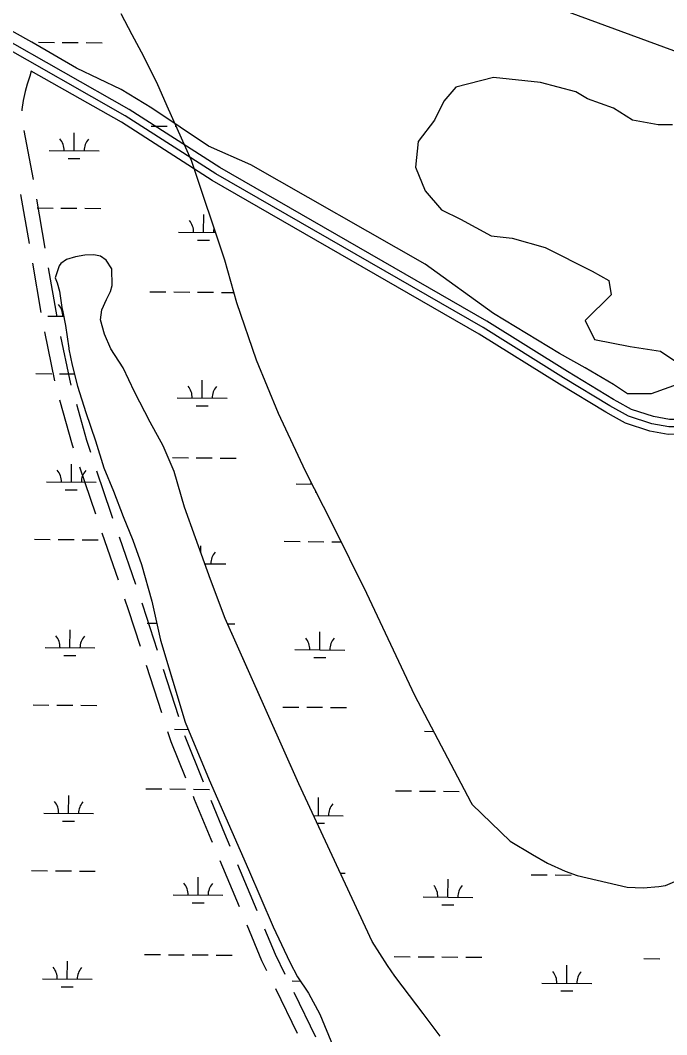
# Model space of a CAD drawing. Extents: x 3271442 to 3309282, y 752266 to 777610.
# Drawn here: x 3294121 to 3295420, y 760467 to 762504 of the extents above; entities that cross this region are included whole.
import ezdxf

# ---------------------------------------------------------------- set-up
doc = ezdxf.new("R2010")
doc.units = 0
for name, color, linetype in [('V-ROAD-CNTR', 7, 'Continuous'), ('V-SITE-VEGE', 7, 'Continuous'), ('V-TOPO-MINR', 7, 'Continuous'), ('V-TOPO-SHOR', 7, 'Continuous'), ('V-WETL-SWMP', 7, 'Continuous')]:
    doc.layers.add(name, color=color, linetype=linetype)

msp = doc.modelspace()

# ---------------------------------------------------------------- linework, layer by layer
at = {"layer": 'V-ROAD-CNTR'}
for p, q in [((3294128.2, 762282.9), (3294146.8, 762184.6)), ((3294121.6, 762154.1), (3294138.5, 762055.6)), ((3294153.5, 762145.2), (3294170.4, 762046.6)), ((3294145.2, 762016.1), (3294162.1, 761917.6)), ((3294177.2, 762007.2), (3294194.1, 761908.6)), ((3294169.4, 761878.3), (3294189.5, 761780.3)), ((3294240, 761607.6), (3294271.8, 761512.8)), ((3294284.8, 761475), (3294317.5, 761380.4)), ((3294319.4, 761466.7), (3294352.1, 761372.2)), ((3294373.9, 761209.5), (3294404.5, 761114.3)), ((3294408.1, 761201.1), (3294438.7, 761105.9)), ((3294521.8, 760816.8), (3294560.4, 760724.6)), ((3294557.6, 760809), (3294596.2, 760716.8)), ((3294633.4, 760560.1), (3294677.4, 760470.3)), ((3294670.3, 760552.8), (3294714.4, 760463))]:
    msp.add_line(p, q, dxfattribs=at)
for points in [[(3295320.3, 761738.7), (3295312.8, 761742.8), (3295220.3, 761799.2), (3295058.4, 761899.7), (3294521.7, 762208.4), (3294339.6, 762325.2), (3294075.3, 762475), (3294037.3, 762496.2), (3294014.8, 762511.8), (3293990.7, 762534.1)], [(3296269.6, 762285.4), (3296102.8, 762141.7), (3295539.7, 761731.4), (3295507.6, 761713.3), (3295491.4, 761701.8), (3295476, 761695.5), (3295452.1, 761687.8), (3295424, 761687.7), (3295389.7, 761693.6), (3295342.9, 761708.9), (3295305.3, 761729.9), (3295212.4, 761786.4), (3295050.7, 761886.9), (3294513.9, 762195.5), (3294331.8, 762312.3), (3294068, 762461.9)], [(3294142.9, 762402.2), (3294139.8, 762391.7), (3294134.9, 762375.8), (3294131, 762361.2), (3294126.8, 762343), (3294123.9, 762325), (3294123.9, 762322.5)], [(3295312.8, 761708.5), (3295297.7, 761716.9), (3295204.6, 761773.6), (3295043, 761874), (3294506.2, 762182.7), (3294324.1, 762299.5), (3294142.8, 762402.2)], [(3294201.9, 761869.4), (3294219.6, 761783.2), (3294222.8, 761771.6)], [(3294200, 761741.7), (3294225.1, 761651.9), (3294227.3, 761645.5)], [(3295492.8, 761721.2), (3295484.1, 761715), (3295470.9, 761709.7), (3295449.7, 761702.8), (3295425.3, 761702.7), (3295393.3, 761708.2), (3295349, 761722.7), (3295320.3, 761738.7)], [(3294233.6, 761733.1), (3294253.8, 761660.7), (3294261.7, 761637.2)], [(3295504.3, 761692.6), (3295498.7, 761688.5), (3295481.1, 761681.4), (3295454.5, 761672.8), (3295422.8, 761672.7), (3295386.1, 761679), (3295336.9, 761695.1), (3295312.8, 761708.5)], [(3294274.4, 761599.3), (3294303, 761514.3), (3294306.4, 761504.5)], [(3294330.5, 761342.6), (3294338, 761321.1), (3294361.6, 761247.6)], [(3294365.1, 761334.4), (3294366.4, 761330.6), (3294395.8, 761239.2)], [(3294416.7, 761076.2), (3294423.2, 761056.1), (3294452.9, 760983.1)], [(3294451, 761067.9), (3294451.4, 761066.4), (3294488.5, 760975.2)], [(3294468, 760946), (3294470.2, 760940.4), (3294503.8, 760859.7), (3294506.3, 760853.7)], [(3294503.7, 760938.2), (3294531.5, 760871.2), (3294542.1, 760845.9)], [(3294575.9, 760687.7), (3294605.7, 760616.5), (3294615.8, 760596)], [(3294611.7, 760679.9), (3294633.1, 760628.9), (3294652.7, 760588.7)]]:
    msp.add_lwpolyline(points, dxfattribs=at)
at = {"layer": 'V-SITE-VEGE'}
for points in [[(3295341.3, 761754.1), (3295312.9, 761773.1), (3295256.1, 761806.3), (3295204.1, 761834.7), (3295071.5, 761915.2), (3294934.2, 762014.7), (3294584, 762213.6), (3294498.8, 762251.5), (3294385.2, 762327.3), (3294323.6, 762365.2), (3294233.7, 762407.9), (3294143.8, 762460), (3294068, 762502.6)], [(3295431.2, 762294.2), (3295402.9, 762294.2), (3295350.8, 762303.7), (3295312.9, 762327.3), (3295260.9, 762346.3), (3295237.2, 762360.5), (3295166.2, 762379.4), (3295071.5, 762388.9), (3294995.8, 762370), (3294972.1, 762341.5), (3294953.2, 762303.7), (3294920.1, 762261), (3294915.3, 762208.9), (3294934.2, 762161.5), (3294967.4, 762123.6), (3295005.2, 762104.7), (3295066.8, 762071.5), (3295109.4, 762066.8), (3295175.6, 762047.8), (3295270.3, 762000.5), (3295303.5, 761981.5), (3295308.2, 761953.1), (3295256.1, 761901), (3295275, 761863.1), (3295346.1, 761848.9), (3295407.6, 761839.4), (3295436, 761820.5)], [(3295469.1, 761782.6), (3295388.7, 761754.1), (3295341.3, 761754.1)]]:
    msp.add_lwpolyline(points, dxfattribs=at)
at = {"layer": 'V-TOPO-MINR'}
msp.add_line((3295093.6, 762568.6), (3297273.9, 761765.1), dxfattribs=at)
at = {"layer": 'V-TOPO-SHOR'}
msp.add_lwpolyline([(3294964.5, 760464.2), (3294930.4, 760509.7), (3294890.2, 760562.8), (3294873.6, 760584.8), (3294858.9, 760606.2), (3294827.8, 760654.5), (3294680.5, 760971), (3294532.4, 761303.1), (3294503, 761381.5), (3294473.2, 761465.2), (3294450.9, 761526.7), (3294429.9, 761598.4), (3294407.7, 761649.8), (3294381.9, 761697.4), (3294350.3, 761757.9), (3294327.4, 761806.4), (3294303.2, 761844.7), (3294290.3, 761873.9), (3294282.2, 761902.3), (3294284.9, 761922.6), (3294294, 761943.6), (3294300.3, 761955.5), (3294302.4, 761959.8), (3294305.8, 761971.8), (3294305.1, 762004.9), (3294293.7, 762022.3), (3294282.4, 762030.5), (3294268.4, 762033), (3294250.4, 762032.3), (3294231.8, 762029.1), (3294213.6, 762024), (3294202.1, 762015.7), (3294199, 762011), (3294191.3, 761987), (3294195.3, 761977.1), (3294199.5, 761960), (3294204.5, 761927.7), (3294206.1, 761918.9), (3294211.8, 761891), (3294218.8, 761845.6), (3294218.7, 761843.7), (3294225.2, 761811.9), (3294235.7, 761769.2), (3294252.5, 761716.6), (3294272.1, 761660), (3294288.9, 761605.4), (3294308, 761558.6), (3294327.8, 761507.8), (3294346.8, 761460), (3294364.3, 761411.2), (3294385.2, 761338), (3294402.5, 761259.2), (3294452.4, 761094.6), (3294500.2, 760979.1), (3294579.6, 760798.8), (3294628.9, 760683.7), (3294662.6, 760613), (3294677.9, 760583.2), (3294699.9, 760550.8), (3294723, 760508.2), (3294749.6, 760443.5)], dxfattribs=at)
at = {"layer": 'V-WETL-SWMP'}
for p, q in [((3294322.9, 762518), (3294345.1, 762475.6)), ((3294345.1, 762475.6), (3294363.6, 762440.7)), ((3294157.4, 762460), (3294189.4, 762459.8)), ((3294205.4, 762459.6), (3294237.4, 762459.4)), ((3294253.4, 762459.2), (3294285.4, 762459)), ((3294363.6, 762440.7), (3294394.5, 762379.6)), ((3294394.5, 762379.6), (3294415.4, 762332.2)), ((3294415.4, 762332.2), (3294464.1, 762223.4)), ((3294384.1, 762291.7), (3294416.1, 762291.4)), ((3294432.1, 762291.3), (3294433.7, 762291.2)), ((3294229.1, 762242.2), (3294229.3, 762278.2)), ((3294179.1, 762242.6), (3294279.1, 762241.8)), ((3294216.9, 762226.9), (3294240.9, 762226.7)), ((3294464.1, 762223.4), (3294531, 762023)), ((3294154.7, 762127.4), (3294186.7, 762127.1)), ((3294202.7, 762127), (3294234.7, 762126.7)), ((3294250.7, 762126.6), (3294282.7, 762126.3)), ((3294489.1, 762078.2), (3294489.4, 762114.2)), ((3294439.1, 762078.6), (3294512.6, 762078)), ((3294477, 762062.8), (3294501, 762062.6)), ((3294213.6, 762024), (3294202.1, 762015.7)), ((3294231.8, 762029.1), (3294213.6, 762024)), ((3294250.4, 762032.2), (3294231.8, 762029.1)), ((3294268.4, 762033), (3294250.4, 762032.2)), ((3294282.3, 762030.5), (3294268.4, 762033)), ((3294293.7, 762022.3), (3294282.3, 762030.5)), ((3294305.1, 762004.8), (3294293.7, 762022.3)), ((3294531, 762023), (3294555.4, 761937.1)), ((3294199, 762011), (3294191.3, 761987)), ((3294202.1, 762015.7), (3294199, 762011)), ((3294305.8, 761971.8), (3294305.1, 762004.8)), ((3294191.3, 761987), (3294195.3, 761977.1)), ((3294195.3, 761977.1), (3294199.5, 761960)), ((3294302.4, 761959.8), (3294305.8, 761971.8)), ((3294199.5, 761960), (3294204.5, 761927.7)), ((3294284.9, 761922.6), (3294294, 761943.6)), ((3294294, 761943.6), (3294300.3, 761955.5)), ((3294300.3, 761955.5), (3294302.4, 761959.8)), ((3294381.3, 761959), (3294413.3, 761958.7)), ((3294429.3, 761958.6), (3294461.3, 761958.3)), ((3294477.3, 761958.2), (3294509.3, 761957.9)), ((3294525.3, 761957.8), (3294549.6, 761957.6)), ((3294204.5, 761927.7), (3294206.1, 761918.9)), ((3294282.2, 761902.3), (3294284.9, 761922.6)), ((3294555.4, 761937.1), (3294594.7, 761822.4)), ((3294176.3, 761909.9), (3294208, 761909.7)), ((3294206.1, 761918.9), (3294211.8, 761891)), ((3294290.3, 761873.9), (3294282.2, 761902.3)), ((3294211.8, 761891), (3294218.8, 761845.6)), ((3294303.2, 761844.7), (3294290.3, 761873.9)), ((3294218.8, 761845.6), (3294218.7, 761843.7)), ((3294218.7, 761843.7), (3294225.2, 761811.9)), ((3294327.4, 761806.4), (3294303.2, 761844.7)), ((3294594.7, 761822.4), (3294639.1, 761715.2)), ((3294225.2, 761811.9), (3294235.7, 761769.2)), ((3294350.3, 761757.9), (3294327.4, 761806.4)), ((3294152, 761794.7), (3294184, 761794.4)), ((3294200, 761794.3), (3294229.6, 761794.1)), ((3294486.4, 761745.5), (3294486.7, 761781.5)), ((3294235.7, 761769.2), (3294252.5, 761716.6)), ((3294381.9, 761697.4), (3294350.3, 761757.9)), ((3294436.4, 761745.9), (3294536.4, 761745.1)), ((3294474.3, 761730.2), (3294498.3, 761730)), ((3294252.5, 761716.6), (3294272.1, 761660)), ((3294407.7, 761649.8), (3294381.9, 761697.4)), ((3294639.1, 761715.2), (3294693.3, 761599.2)), ((3294272.1, 761660), (3294288.9, 761605.4)), ((3294429.9, 761598.4), (3294407.7, 761649.8)), ((3294426.6, 761625.9), (3294458.6, 761625.7)), ((3294474.6, 761625.5), (3294506.6, 761625.3)), ((3294522.6, 761625.1), (3294554.6, 761624.9)), ((3294223.6, 761576.9), (3294223.9, 761612.9)), ((3294288.9, 761605.4), (3294308, 761558.6)), ((3294450.9, 761526.7), (3294429.9, 761598.4)), ((3294693.3, 761599.2), (3294747.5, 761493.2)), ((3294173.6, 761577.3), (3294273.6, 761576.4)), ((3294211.4, 761561.5), (3294235.4, 761561.3)), ((3294308, 761558.6), (3294327.8, 761507.8)), ((3294675.5, 761573.1), (3294706.8, 761572.9)), ((3294713.3, 761557.4), (3294714.7, 761557.4)), ((3294473.2, 761465.2), (3294450.9, 761526.7)), ((3294327.8, 761507.8), (3294346.8, 761459.9)), ((3294747.5, 761493.2), (3294816.6, 761353.5)), ((3294149.2, 761462), (3294181.2, 761461.8)), ((3294197.2, 761461.6), (3294229.2, 761461.4)), ((3294245.2, 761461.2), (3294277.2, 761461)), ((3294346.8, 761459.9), (3294364.3, 761411.2)), ((3294503, 761381.5), (3294473.2, 761465.2)), ((3294651.1, 761457.9), (3294683.1, 761457.6)), ((3294699.1, 761457.5), (3294731.1, 761457.2)), ((3294747.1, 761457.1), (3294765.5, 761457)), ((3294483.9, 761435.3), (3294484, 761448.8)), ((3294364.3, 761411.2), (3294385.2, 761338)), ((3294491.8, 761412.8), (3294533.7, 761412.4)), ((3294532.4, 761303.1), (3294503, 761381.5)), ((3294816.6, 761353.5), (3294912.7, 761149)), ((3294385.2, 761338), (3294402.5, 761259.2)), ((3294375.8, 761293.7), (3294395, 761293.5)), ((3294576.8, 761203.6), (3294532.4, 761303.1)), ((3294537.2, 761292.3), (3294551.8, 761292.2)), ((3294220.8, 761244.2), (3294221.1, 761280.2)), ((3294722.7, 761240.1), (3294723, 761276.1)), ((3294402.5, 761259.2), (3294419.3, 761203.6)), ((3294170.8, 761244.6), (3294270.8, 761243.8)), ((3294208.7, 761228.9), (3294232.7, 761228.7)), ((3294672.7, 761240.5), (3294772.7, 761239.6)), ((3294710.6, 761224.7), (3294734.6, 761224.5)), ((3294419.3, 761203.6), (3294452.4, 761094.6)), ((3294680.5, 760971), (3294576.8, 761203.6)), ((3294912.7, 761149), (3295026.2, 760934.4)), ((3294146.5, 761129.4), (3294178.5, 761129.1)), ((3294194.5, 761129), (3294226.5, 761128.7)), ((3294242.5, 761128.6), (3294274.5, 761128.3)), ((3294648.4, 761125.2), (3294680.4, 761125)), ((3294696.4, 761124.8), (3294728.4, 761124.6)), ((3294744.4, 761124.4), (3294776.4, 761124.2)), ((3294452.4, 761094.6), (3294500.2, 760979.1)), ((3294430.9, 761080.6), (3294458.2, 761080.4)), ((3294932.8, 761076.5), (3294951.2, 761076.3)), ((3294500.2, 760979.1), (3294579.6, 760798.8)), ((3294827.8, 760654.5), (3294680.5, 760971)), ((3294218.1, 760911.5), (3294218.4, 760947.5)), ((3294373.1, 760961), (3294405.1, 760960.7)), ((3294421.1, 760960.6), (3294453.1, 760960.3)), ((3294469.1, 760960.2), (3294501.1, 760959.9)), ((3294720, 760907.4), (3294720.3, 760943.4)), ((3294875, 760956.9), (3294907, 760956.6)), ((3294923, 760956.5), (3294955, 760956.2)), ((3294971, 760956.1), (3295003, 760955.8)), ((3295026.2, 760934.4), (3295028.7, 760929.4)), ((3295028.7, 760929.4), (3295105.5, 760855.7)), ((3294168.1, 760911.9), (3294268.1, 760911.1)), ((3294710.1, 760907.5), (3294770, 760907)), ((3294206, 760896.2), (3294230, 760896)), ((3294717.3, 760892), (3294731.9, 760891.9)), ((3295105.5, 760855.7), (3295150.2, 760829.3)), ((3295150.2, 760829.3), (3295180, 760811.8)), ((3295180, 760811.8), (3295216, 760795.4)), ((3294143.7, 760796.7), (3294175.7, 760796.4)), ((3294191.7, 760796.3), (3294223.7, 760796)), ((3294239.7, 760795.9), (3294271.7, 760795.7)), ((3294478.2, 760747.5), (3294478.5, 760783.5)), ((3294579.6, 760798.8), (3294628.9, 760683.7)), ((3294764, 760791.6), (3294773.6, 760791.5)), ((3295147.5, 760788.4), (3295179.5, 760788.2)), ((3295195.5, 760788), (3295227.5, 760787.8)), ((3295216, 760795.4), (3295239.6, 760786.6)), ((3295239.6, 760786.6), (3295340.3, 760763.8)), ((3295417.5, 760767.1), (3295449.9, 760780.7)), ((3294980.1, 760743.4), (3294980.4, 760779.4)), ((3295340.3, 760763.8), (3295372.6, 760762.4)), ((3295372.6, 760762.4), (3295403.8, 760764.7)), ((3295403.8, 760764.7), (3295417.5, 760767.1)), ((3294428.2, 760747.9), (3294528.2, 760747.1)), ((3294930.1, 760743.8), (3295030.1, 760743)), ((3294466.1, 760732.2), (3294490.1, 760732)), ((3294968, 760728.1), (3294991.9, 760727.9)), ((3294628.9, 760683.7), (3294662.6, 760613)), ((3294858.9, 760606.2), (3294827.8, 760654.5)), ((3294370.4, 760628.3), (3294402.4, 760628.1)), ((3294418.4, 760627.9), (3294450.4, 760627.7)), ((3294466.4, 760627.5), (3294498.4, 760627.3)), ((3294514.4, 760627.1), (3294546.4, 760626.9)), ((3294872.2, 760624.2), (3294904.2, 760623.9)), ((3294920.2, 760623.8), (3294952.2, 760623.5)), ((3294968.2, 760623.4), (3295000.2, 760623.1)), ((3295016.2, 760623), (3295048.2, 760622.8)), ((3295374.1, 760620.1), (3295406.1, 760619.8)), ((3294215.4, 760578.9), (3294215.6, 760614.9)), ((3294662.6, 760613), (3294677.9, 760583.2)), ((3294873.6, 760584.8), (3294858.9, 760606.2)), ((3295219.1, 760570.6), (3295219.4, 760606.6)), ((3294165.4, 760579.3), (3294265.4, 760578.5)), ((3294677.9, 760583.2), (3294699.9, 760550.8)), ((3294930.4, 760509.7), (3294873.6, 760584.8)), ((3294203.2, 760563.5), (3294227.2, 760563.3)), ((3294667.2, 760575.1), (3294683.5, 760575)), ((3295169.1, 760571), (3295269.1, 760570.2)), ((3294699.9, 760550.8), (3294723, 760508.2)), ((3295207, 760555.3), (3295231, 760555.1)), ((3294723, 760508.2), (3294749.6, 760443.5)), ((3294964.5, 760464.2), (3294930.4, 760509.7))]:
    msp.add_line(p, q, dxfattribs=at)
for centre, start, end in [((3294173.8, 762243.1), 358.7563, 40.2999), ((3294284.3, 762242.2), 138.7563, 180.2999), ((3294433.9, 762079.1), 358.7563, 40.2999), ((3294544.4, 762078.2), 167.4419, 180.2999), ((3294171.1, 761910.5), 358.7563, 40.2999), ((3294431.2, 761746.4), 358.7563, 40.2999), ((3294541.7, 761745.5), 138.7563, 180.2999), ((3294168.3, 761577.8), 358.7563, 40.2999), ((3294278.8, 761576.9), 138.7563, 180.2999), ((3294670.2, 761573.7), 358.7563, 2.9668), ((3294538.9, 761412.9), 138.7563, 180.2999), ((3294165.6, 761245.1), 358.7563, 40.2999), ((3294276.1, 761244.2), 138.7563, 180.2999), ((3294667.5, 761241), 358.7563, 40.2999), ((3294778, 761240.1), 138.7563, 180.2999), ((3294162.9, 760912.5), 358.7563, 40.2999), ((3294273.3, 760911.6), 138.7563, 180.2999), ((3294775.2, 760907.4), 138.7563, 180.2999), ((3294422.9, 760748.5), 358.7563, 40.2999), ((3294533.4, 760747.5), 138.7563, 180.2999), ((3294924.8, 760744.3), 358.7563, 40.2999), ((3295035.3, 760743.4), 138.7563, 180.2999), ((3294160.1, 760579.8), 358.7563, 40.2999), ((3294270.6, 760578.9), 138.7563, 180.2999), ((3295163.9, 760571.5), 358.7563, 40.2999), ((3295274.4, 760570.6), 138.7563, 180.2999)]:
    msp.add_arc(centre, 35.2, start, end, dxfattribs=at)

doc.saveas('drawing.dxf')
